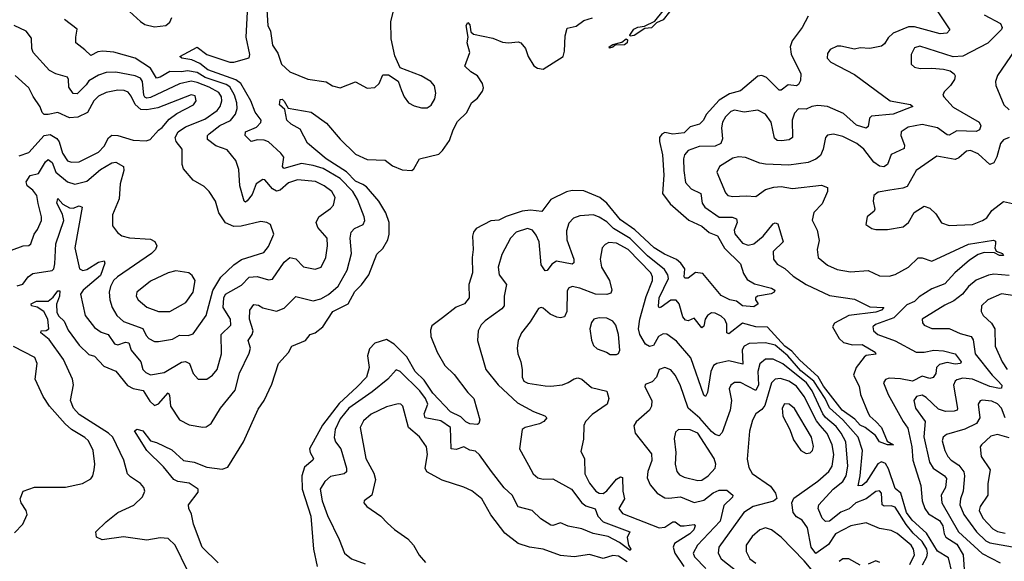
# Model space of a CAD drawing. Extents: x 1552033 to 1694788, y 811965 to 917215.
# Tile 604 of 632: x 1672088 to 1677180, y 901052 to 903855. Entities that reach past the tile are written whole.
import ezdxf

# ---------------------------------------------------------------- set-up
doc = ezdxf.new("R2010")
doc.units = 0

msp = doc.modelspace()

# ---------------------------------------------------------------- linework, layer by layer
at = {"layer": '0CON20XD'}
for points in [[(1675245, 903770), (1675242.5, 903775), (1675264.1, 903805.9), (1675283.8, 903816.2), (1675319.5, 903820.5), (1675372, 903848), (1675488.2, 903991.8), (1675514.6, 904035.4), (1675545, 904058.6), (1675558.1, 904058.1), (1675561.9, 904045), (1675553.1, 904025), (1675530, 904005), (1675489.1, 903950.9), (1675461.2, 903928.8), (1675448.1, 903895), (1675415.3, 903854.7), (1675381.5, 903838.5), (1675355, 903812.2), (1675320.8, 903809.2), (1675265, 903773.6), (1675245, 903770)], [(1672955.5, 901005), (1672891.9, 901135), (1672855, 901169.5), (1672815, 901173.4), (1672745, 901162.4), (1672625, 901178.7), (1672515, 901163.3), (1672485, 901177.5), (1672481.2, 901205), (1672535, 901255.7), (1672595, 901304.4), (1672677.6, 901342.4), (1672723.4, 901386.6), (1672734.3, 901415), (1672730, 901435), (1672712.5, 901455), (1672661.2, 901488.8), (1672644.6, 901505), (1672625.5, 901575.5), (1672569, 901695), (1672546.8, 901715), (1672395, 901812.4), (1672365.4, 901845), (1672350, 901885), (1672366.5, 901965), (1672360, 901995), (1672315, 902096.2), (1672239.7, 902199.7), (1672196.4, 902235), (1672198.8, 902245), (1672225, 902247.4), (1672238.7, 902255), (1672233.6, 902305), (1672211.8, 902345), (1672177.3, 902367.3), (1672148.8, 902375), (1672147.5, 902385), (1672175, 902398.1), (1672235, 902398.6), (1672261, 902419), (1672285, 902451.4), (1672295, 902452.5), (1672293.3, 902425), (1672277.9, 902382.1), (1672280.2, 902340.2), (1672290.8, 902320.8), (1672317.1, 902295), (1672337.6, 902247.6), (1672395, 902170.4), (1672445, 902122.1), (1672475, 902113.6), (1672522.6, 902062.6), (1672585, 902036.7), (1672645, 901961.2), (1672675, 901946.8), (1672726, 901936), (1672760.2, 901880.2), (1672785, 901857.8), (1672805, 901867.8), (1672855, 901924), (1672862.2, 901912.2), (1672867.3, 901855), (1672915, 901784.4), (1672965, 901758.1), (1673034.1, 901745.9), (1673051.7, 901748.3), (1673078.8, 901765), (1673126.4, 901845), (1673201.4, 901938.6), (1673224, 902025), (1673275, 902129.2), (1673282, 902155), (1673270, 902195), (1673290.6, 902225), (1673294.7, 902245), (1673276.5, 902305), (1673278.2, 902351.8), (1673299.4, 902380.6), (1673322, 902378), (1673345, 902364.6), (1673415, 902346.2), (1673455, 902361.9), (1673515, 902422.5), (1673605, 902400.3), (1673645, 902410), (1673685, 902433.1), (1673734.4, 902475.6), (1673781.2, 902558.8), (1673803.6, 902645), (1673797.2, 902725), (1673802.5, 902755), (1673820, 902775), (1673864.2, 902795), (1673872.5, 902815), (1673870, 902835), (1673835.2, 902925), (1673809.8, 902965), (1673745, 903032.6), (1673657.2, 903085), (1673605, 903100.7), (1673545, 903110.7), (1673454.4, 903084.4), (1673447.6, 903095), (1673453, 903143), (1673438.7, 903165), (1673375, 903222.8), (1673351.3, 903231.3), (1673317, 903233), (1673285, 903224.6), (1673253.3, 903255), (1673255.3, 903275), (1673311.8, 903298.2), (1673335, 903322), (1673336.7, 903335), (1673305, 903375.7), (1673283.5, 903435), (1673230.6, 903525), (1673205, 903543.2), (1673060.9, 903595), (1673018.8, 903628.8), (1672977.8, 903647.8), (1672926.2, 903655), (1672916.7, 903665), (1673005, 903712.9), (1673055.6, 903675), (1673175, 903635.7), (1673195, 903635.3), (1673275, 903657.5), (1673278.4, 903675), (1673259.8, 903765), (1673265.8, 903895)], [(1672637.5, 903915), (1672711.9, 903845), (1672735, 903830.4), (1672785, 903817.3), (1672843.3, 903825), (1672865, 903841.2), (1672874.4, 903865.6)], [(1673365.8, 903905), (1673371.8, 903825), (1673384.5, 903795), (1673395, 903723.2), (1673422.4, 903682.4), (1673442, 903625), (1673485, 903584.5), (1673577.2, 903547.2), (1673673.4, 903533.4), (1673705, 903512.9), (1673745, 903501.4), (1673825, 903533.8), (1673885, 903501.2), (1673925, 903503.8), (1673946.7, 903525), (1673965, 903570), (1673995, 903570), (1674045, 903536.7), (1674062, 903488), (1674075.8, 903455), (1674098.8, 903425), (1674128.3, 903408.3), (1674165, 903398.6), (1674195, 903399.4), (1674215, 903412.5), (1674234.4, 903445), (1674240.6, 903475), (1674233, 903513), (1674213.8, 903535), (1674163.3, 903565), (1674055.5, 903605.5), (1674027.6, 903667.6), (1674009.5, 903755), (1674007.9, 903845), (1674023.4, 903906.6)], [(1676815.9, 903925.9), (1676897.3, 903802.7), (1676882.5, 903785), (1676848.3, 903781.7), (1676715, 903817.1), (1676685, 903818.4), (1676605.5, 903785), (1676578.6, 903761.4), (1676560, 903730), (1676545, 903717.3), (1676485, 903705.3), (1676435, 903709.1), (1676405, 903702.5), (1676335, 903718.1), (1676315, 903717.1), (1676279.7, 903700.3), (1676265, 903680), (1676264.2, 903655), (1676282, 903635), (1676405, 903571.4), (1676590, 903435), (1676695, 903415.5), (1676706.7, 903405), (1676605, 903365.2), (1676493.7, 903356.4), (1676481.8, 903345), (1676475, 903302.5), (1676465, 903293.3), (1676415, 903308.2), (1676349, 903369), (1676265, 903404.8), (1676215, 903410.5), (1676185, 903405.3), (1676155, 903391.3), (1676115, 903392.7), (1676095, 903371.9), (1676082.5, 903335), (1676084.5, 903245), (1676067.5, 903232.5), (1676027.9, 903227.9), (1676005, 903229.6), (1675991.3, 903241.3), (1675973.3, 903325), (1675945, 903365.5), (1675905, 903387.5), (1675835, 903376.1), (1675785, 903386.5), (1675765, 903379.6), (1675738, 903352), (1675723.2, 903325), (1675717.2, 903295), (1675722.4, 903237.6), (1675713.8, 903215), (1675685, 903199.8), (1675602.1, 903197.9), (1675545, 903178.1), (1675525.6, 903155), (1675520, 903135), (1675522.9, 903075), (1675531.6, 903011.6), (1675559.7, 902979.7), (1675610, 902955), (1675617.7, 902905), (1675631.2, 902885), (1675705, 902833.2), (1675772.5, 902832.5), (1675794.3, 902824.3), (1675797.9, 902805), (1675783.5, 902765), (1675785.9, 902745.9), (1675825, 902698.5), (1675855, 902687.3), (1675885, 902695.3), (1675931.9, 902735), (1675985, 902798.9), (1675995, 902802.9), (1676008, 902798), (1676035.4, 902705), (1675984.7, 902655), (1675985.4, 902615.4), (1676005, 902590), (1676045, 902567.5), (1676088.3, 902528.3), (1676154.3, 902484.3), (1676275, 902428.1), (1676405, 902408.2), (1676485, 902369.1), (1676557.1, 902365), (1676545, 902350.9), (1676515, 902340.7), (1676376, 902324), (1676301.1, 902285), (1676291.5, 902265), (1676325, 902205.6), (1676348.1, 902185), (1676395, 902172.8), (1676445, 902174.1), (1676512.5, 902135), (1676515.7, 902124.3), (1676465, 902116.7), (1676455, 902108.6), (1676414, 902055), (1676400, 902015), (1676428.7, 901958.7), (1676435.4, 901915), (1676475, 901818.6), (1676485, 901802.5), (1676516.2, 901776.2)], [(1672075, 902478.5), (1672103.4, 902486.6), (1672132, 902525), (1672155, 902541.4), (1672255, 902556.5), (1672263.6, 902566.4), (1672269.1, 902590.9), (1672274.8, 902695), (1672316.4, 902815), (1672308.4, 902848.4), (1672280.6, 902905), (1672285, 902930), (1672310.9, 902900.9), (1672345, 902881.8), (1672365, 902879.7), (1672395, 902891.1), (1672411.1, 902885), (1672373.5, 902675), (1672397.8, 902565), (1672415, 902557.1), (1672435, 902561.9), (1672495, 902600.3), (1672525, 902606.4), (1672527.3, 902595), (1672505, 902530.7), (1672416.7, 902455), (1672401.8, 902435), (1672425.9, 902325), (1672475, 902262.1), (1672508.4, 902238.4), (1672545.9, 902225), (1672578, 902178), (1672595, 902173.1), (1672635, 902186.8), (1672652.1, 902182.1), (1672664.4, 902145), (1672713.9, 902085), (1672725.4, 902045), (1672739.7, 902029.7), (1672765, 902016.5), (1672835, 902029.5), (1672925, 902081.9), (1672945, 902086.7), (1672966.1, 902075), (1672985, 902024), (1673010, 901995), (1673055, 901994.5), (1673085.7, 902015), (1673108.2, 902045), (1673130.7, 902125), (1673130, 902225), (1673179.6, 902275), (1673178.6, 902305), (1673140.3, 902365), (1673143.1, 902415), (1673151.9, 902435), (1673235, 902480.6), (1673275, 902521.8), (1673315, 902525.8), (1673375, 902508.9), (1673395, 902512.5), (1673455, 902599.5), (1673485, 902623.8), (1673515, 902616.9), (1673555, 902575.5), (1673615, 902564.4), (1673646.9, 902575), (1673670.7, 902625), (1673680.4, 902685), (1673678.5, 902725), (1673630, 902780), (1673621.1, 902805), (1673634.6, 902835), (1673695, 902877.3), (1673710, 902895), (1673718.7, 902935), (1673702.1, 902965), (1673662.5, 902995), (1673617.8, 903017.8), (1673525, 903026.5), (1673478.6, 903011.4), (1673435, 902972.2), (1673415, 902966.9), (1673395, 902980), (1673355, 903025.6), (1673345, 903028.5), (1673311.3, 903005), (1673289.8, 902949.8), (1673265, 902917.8), (1673255, 902910.6), (1673248, 902915), (1673225.9, 902995), (1673220.2, 903080.2), (1673205, 903125.6), (1673161.1, 903181.1), (1673102.3, 903202.3), (1673059.1, 903235), (1673059.6, 903255), (1673067.1, 903265), (1673122.6, 903307.4), (1673177.4, 903332.6), (1673204.5, 903365.5), (1673211.6, 903395), (1673210.4, 903425), (1673199, 903465), (1673175, 903506.6), (1673155, 903519.1), (1673046.1, 903556.1), (1673005, 903581.4), (1672955, 903590.6), (1672925, 903585.1), (1672863.6, 903586.4), (1672815, 903556.8), (1672795, 903552.7), (1672764.3, 903604.3), (1672685, 903656.2), (1672575, 903687.3), (1672518.4, 903691.6), (1672492.1, 903687.9), (1672455, 903669.4), (1672425, 903699.4), (1672378.6, 903735), (1672377.5, 903765), (1672385.6, 903805), (1672319.2, 903855)], [(1673114.2, 901045), (1673030.9, 901125), (1672986.8, 901245), (1672976.6, 901296.6), (1672962.5, 901325), (1672960, 901345), (1673010.7, 901409.3), (1673011.4, 901425), (1672965, 901455.8), (1672905, 901464.4), (1672884.7, 901475), (1672831.1, 901541.1), (1672744.6, 901625), (1672682.3, 901727.7), (1672695, 901736), (1672725, 901728), (1672763.8, 901675), (1672795, 901667.5), (1672875, 901628.5), (1672935, 901574.5), (1672990, 901565), (1673055, 901539.2), (1673135, 901529.5), (1673165, 901539.2), (1673245, 901670), (1673320.7, 901839.3), (1673351.9, 901885), (1673391.7, 901968.3), (1673425.8, 902075), (1673477.4, 902132.6), (1673495, 902166), (1673565.3, 902194.7), (1673590.8, 902225), (1673615, 902234.6), (1673655.3, 902265), (1673707.6, 902345), (1673785.7, 902384.3), (1673821.3, 902448.7), (1673855, 902482.4), (1673892.9, 902535), (1673935, 902640.8), (1673965, 902670.6), (1673992.2, 902715), (1673999.3, 902745), (1673998.2, 902805), (1673981.5, 902855), (1673945.5, 902915.5), (1673880.7, 902990.7), (1673862.5, 903002.5), (1673825, 903019), (1673777, 903067), (1673672.8, 903135), (1673575.6, 903215.6), (1673538.8, 903288.8), (1673491.2, 903315), (1673469.6, 903335), (1673459.5, 903389.5), (1673432.2, 903415), (1673435, 903442.5), (1673445, 903443.3), (1673455, 903433.3), (1673476.7, 903396.7), (1673595, 903375.6), (1673675, 903318.9), (1673745.8, 903235.8), (1673825, 903159.6), (1673885, 903130.7), (1673977.8, 903127.8), (1674015, 903097.8), (1674065, 903077.1), (1674115, 903074.2), (1674126.3, 903083.7), (1674155, 903135.6), (1674255, 903158.8), (1674275, 903177.8), (1674310.2, 903229.8), (1674329.4, 903285), (1674352.2, 903327.8), (1674400.4, 903375), (1674425, 903424.4), (1674455, 903448.6), (1674481.1, 903485), (1674487, 903503), (1674481.8, 903525), (1674455.7, 903565), (1674420, 903585), (1674389.2, 903615), (1674415.7, 903685), (1674401.2, 903735), (1674407.5, 903765), (1674396.2, 903825), (1674405, 903840), (1674415, 903827.5), (1674421.4, 903791.4), (1674435, 903779.2), (1674535, 903758.6), (1674585, 903739.2), (1674615, 903734.4), (1674665, 903740), (1674680, 903735), (1674703.3, 903705), (1674718.1, 903665), (1674746.1, 903616.1), (1674765, 903603.5), (1674795, 903599.1), (1674897.6, 903665), (1674905, 903691.2), (1674908.8, 903771.2), (1674919.2, 903810.8), (1674965, 903821.5), (1675005, 903850.6), (1675050, 903865)], [(1676165, 903872.2), (1676134.2, 903815), (1676083.3, 903745), (1676073.1, 903715), (1676077.1, 903677.1), (1676127.9, 903575), (1676125, 903540), (1676115, 903519.2), (1676105, 903513.1), (1676062.2, 903517.8), (1676025, 903490), (1676015, 903490), (1675949.2, 903555), (1675925, 903566.2), (1675905, 903563.1), (1675815, 903486.7), (1675759.2, 903470.8), (1675705, 903438.2), (1675638.7, 903365), (1675623.8, 903335), (1675604.3, 903315), (1675555, 903301.1), (1675525, 903268.6), (1675465, 903262.7), (1675425, 903271.9), (1675407.8, 903262.2), (1675397.2, 903245), (1675395.8, 903225), (1675411.4, 903155), (1675419.6, 903050.4), (1675412.2, 902955), (1675451.4, 902901.4), (1675548, 902818), (1675615, 902785.8), (1675654, 902754), (1675696.3, 902736.3), (1675733.2, 902673.2), (1675815, 902592), (1675831.2, 902541.2), (1675850.5, 902510.5), (1675887.9, 902487.9), (1675976.4, 902466.4), (1675993.3, 902455), (1675990, 902445), (1675974.4, 902435.6), (1675903.3, 902425), (1675893.3, 902415), (1675892.5, 902405), (1675907.5, 902385), (1675885, 902369.2), (1675825.7, 902375), (1675795, 902398.1), (1675760.8, 902405), (1675715, 902426.9), (1675621.1, 902541.1), (1675583.2, 902546.8), (1675545, 902518.2), (1675527.6, 902517.6), (1675523.3, 902525), (1675526.8, 902565), (1675507.6, 902595), (1675485, 902613.6), (1675422.3, 902642.3), (1675368.4, 902675), (1675268.3, 902768.3), (1675195, 902820), (1675125, 902904.7), (1675088.8, 902935), (1675005, 902970), (1674945, 902970.7), (1674915.2, 902964.8), (1674835, 902924.6), (1674787.3, 902862.7), (1674728.6, 902868.6), (1674685.7, 902864.3), (1674603, 902837), (1674565, 902817.2), (1674525, 902814), (1674448.9, 902775), (1674434, 902756), (1674429.2, 902735), (1674433.3, 902665), (1674427, 902625), (1674429, 902545), (1674409.7, 902485), (1674411.9, 902415), (1674387.5, 902385), (1674345, 902367.7), (1674275, 902311.6), (1674219.8, 902270.2), (1674211.5, 902248.5), (1674214.7, 902215), (1674246.1, 902135), (1674286.7, 902065), (1674335, 902019.5), (1674405.3, 901925.3), (1674436.2, 901895), (1674467.5, 901785), (1674462.5, 901765), (1674455, 901760), (1674415, 901764.2), (1674395, 901774.5), (1674369.5, 901799.5), (1674315.5, 901825), (1674225, 901921.9), (1674179.5, 901989.5), (1674133.7, 902035), (1674089.5, 902109.5), (1674025, 902176.6), (1673985, 902199.5), (1673925, 902180.4), (1673897.6, 902152.4), (1673886.8, 902115), (1673895.3, 902055), (1673881.9, 902005), (1673832.5, 901955), (1673740.6, 901869.4), (1673654.1, 901755.9), (1673585.9, 901635), (1673589.2, 901615), (1673607.5, 901585), (1673604.4, 901575), (1673560.3, 901539.7), (1673546.4, 901495), (1673548.7, 901425), (1673593.4, 901285), (1673608, 901115), (1673625.9, 901025)], [(1677075, 903879.6), (1677160.6, 903835), (1677169.5, 903815), (1677165, 903804.4), (1677095, 903733.1), (1676965, 903666.9), (1676915, 903662.7), (1676743, 903717), (1676715, 903709.4), (1676698.9, 903675), (1676698.8, 903625), (1676715, 903610), (1676745, 903601.5), (1676805, 903604.5), (1676865, 903598.5), (1676899.4, 903589.4), (1676920.8, 903575), (1676925.8, 903565), (1676921.4, 903545), (1676902.2, 903515), (1676868.3, 903481.7), (1676862.5, 903465), (1676866.5, 903455), (1676915, 903402), (1677050, 903325), (1677059.1, 903305), (1677051.9, 903285), (1677035, 903276.8), (1676935, 903280.5), (1676895, 903258), (1676885, 903259.3), (1676835, 903295.2), (1676755, 903313.2), (1676682.1, 903297.9), (1676645.6, 903275)], [(1672045, 902662.2), (1672105, 902684.5), (1672135, 902687.1), (1672145.8, 902695), (1672162.5, 902745), (1672180.6, 902769.4), (1672200, 902815), (1672200.4, 902835), (1672183, 902903), (1672175.8, 902945), (1672155, 902972.7), (1672126.8, 902995), (1672121.1, 903015), (1672141.7, 903048.3), (1672185, 903058.9), (1672221, 903119), (1672235, 903131.2), (1672255.8, 903115.8), (1672275.1, 903065.1), (1672335, 903016.5), (1672373.7, 903003.6), (1672435, 903018.6), (1672505, 903079.7), (1672565, 903114.6), (1672585, 903118.2), (1672624.4, 903094.4), (1672627.1, 903075), (1672607.1, 903005), (1672602.3, 902927.7), (1672567.1, 902845), (1672568.3, 902788.3), (1672593, 902753), (1672616.4, 902736.4), (1672656.4, 902726.4), (1672765, 902719.6), (1672787.1, 902707.1), (1672796.7, 902685), (1672790, 902665), (1672769.1, 902645), (1672593.1, 902525), (1672572.7, 902505), (1672556.5, 902475), (1672550.9, 902445), (1672554.7, 902405), (1672566.4, 902366.4), (1672590.9, 902325), (1672625, 902293.2), (1672725, 902256.7), (1672741.2, 902221.2), (1672755.9, 902205.9), (1672785, 902190.4), (1672805, 902189.3), (1672878.5, 902201.5), (1672915, 902222.9), (1672959.3, 902220.7), (1672985, 902230), (1673052.7, 902325), (1673086.5, 902453.5), (1673127.2, 902522.8), (1673195, 902586.2), (1673235, 902614.6), (1673350.4, 902649.6), (1673375, 902681.4), (1673402.5, 902745), (1673384.2, 902794.2), (1673365.5, 902805.5), (1673335, 902810.6), (1673232.8, 902787.2), (1673195, 902785.3), (1673152.8, 902802.8), (1673117.9, 902855), (1673100.5, 902915), (1673067.1, 902965), (1673041.7, 902991.7), (1672985, 903024.2), (1672935, 903083.1), (1672927.5, 903105), (1672928.5, 903185), (1672897.3, 903225), (1672891.2, 903245), (1672907.8, 903275), (1672945, 903300.9), (1673045, 903340.6), (1673109.7, 903385), (1673124.8, 903405.2), (1673133.5, 903435), (1673131.6, 903455), (1673117.4, 903477.4), (1673067.8, 903505), (1673005, 903530.2), (1672973.9, 903536.1), (1672915, 903523.1), (1672765, 903452.8), (1672745, 903449.6), (1672735, 903453.5), (1672730, 903465), (1672722.9, 903535), (1672712.5, 903552.5), (1672685, 903564.8), (1672585, 903583.1), (1672535, 903580.9), (1672495, 903568), (1672445, 903539.1), (1672432.2, 903517.8), (1672385, 903471.5), (1672365, 903473.5), (1672341.2, 903505), (1672340.7, 903545), (1672335, 903557.3), (1672274.1, 903574.1), (1672241.1, 903591.1), (1672157.5, 903685), (1672150, 903705), (1672148.4, 903758.4), (1672120.9, 903795), (1672058.5, 903825)], [(1675138.3, 903708.3), (1675136.2, 903715), (1675155, 903726.9), (1675201.1, 903738.9), (1675225, 903755.8), (1675230.7, 903750.7), (1675228.5, 903735), (1675216, 903725), (1675167.6, 903722.4), (1675155, 903713.5), (1675138.3, 903708.3)], [(1677235, 903697.8), (1677144.6, 903565.4), (1677134.4, 903535), (1677135.7, 903515), (1677176.9, 903415), (1677205, 903387.9)], [(1672085, 903149.7), (1672135, 903167.1), (1672215, 903255.9), (1672245, 903261.6), (1672280.3, 903240.3), (1672292, 903222), (1672308.9, 903165), (1672335, 903123.8), (1672355, 903116.9), (1672395, 903119.4), (1672495, 903168.9), (1672525, 903201.2), (1672546.2, 903243.8), (1672565, 903257.3), (1672595, 903256.4), (1672675, 903231.1), (1672742, 903228), (1672762.5, 903235), (1672805, 903283.1), (1672825, 903296.2), (1672860.1, 903339.9), (1672900.4, 903369.6), (1672986.9, 903415), (1673001.1, 903435), (1672995, 903460), (1672975, 903466.7), (1672801.3, 903398.7), (1672745, 903388.7), (1672715, 903390.6), (1672685.3, 903415.3), (1672665, 903459.6), (1672649.1, 903479.1), (1672628.5, 903488.5), (1672595, 903490), (1672535, 903477.5), (1672495, 903459.2), (1672471.9, 903435), (1672438.4, 903375), (1672388.8, 903351.2), (1672345, 903346.2), (1672285, 903375.4), (1672235, 903363.9), (1672214.3, 903365), (1672203.5, 903375), (1672193.4, 903403.4), (1672156.8, 903456.8), (1672135, 903502), (1672065, 903565.5)], [(1676645.6, 903275), (1676645.5, 903255), (1676663.1, 903205), (1676661.5, 903188.5), (1676595, 903157.5), (1676575.3, 903104.7), (1676557, 903093), (1676535, 903096.8), (1676505, 903118.1), (1676453.1, 903185), (1676417.9, 903215), (1676345, 903251.1), (1676296.8, 903263.2), (1676265, 903258), (1676254.5, 903245.5), (1676243.8, 903185), (1676228.6, 903151.4), (1676205, 903132.9), (1676165, 903116.1), (1676065, 903102.1), (1675945, 903106.9), (1675915, 903111.8), (1675841.2, 903141.2), (1675805, 903144.7), (1675775, 903138.1), (1675707.3, 903095), (1675692.3, 903065), (1675738.6, 902958.6), (1675750, 902945), (1675775, 902939.6), (1675845, 902944), (1675895, 902939.5), (1675944.7, 902975.3), (1675988.3, 902988.3), (1676025, 902991.1), (1676085, 902981.8), (1676235, 902999.2), (1676265, 902987.1), (1676266, 902965), (1676238.5, 902901.5), (1676195, 902857.5), (1676186.9, 902816.9), (1676211.4, 902765), (1676222.1, 902712.1), (1676212.7, 902665), (1676217.8, 902625), (1676265.8, 902585), (1676315, 902562.7), (1676385, 902550.7), (1676475, 902556.9), (1676535, 902529.4), (1676585, 902527.5), (1676615, 902536.5), (1676685, 902574.6), (1676735, 902622.9), (1676755, 902621.9), (1676805, 902604.6), (1676995, 902693.9), (1677124.5, 902714.5), (1677135, 902708.8), (1677133.8, 902695), (1677130.4, 902675), (1677137, 902657), (1677170, 902645), (1677176.2, 902635), (1677155, 902634.1), (1677129.1, 902649.1), (1677075, 902650), (1677045, 902640.4), (1677000, 902610), (1676924.2, 902545), (1676872, 902488), (1676805, 902461.8), (1676739.9, 902420.1), (1676715, 902396.9), (1676675, 902378.6), (1676608.3, 902311.7), (1676512.8, 902277.2), (1676500, 902265), (1676503.1, 902245), (1676525.7, 902225), (1676615, 902192.8), (1676724.8, 902134.8), (1676765, 902133.7), (1676815, 902144.7), (1676865, 902140.7), (1676925.9, 902125), (1676956.7, 902085), (1676953.7, 902076.3), (1676925, 902072.9), (1676885, 902080.6), (1676845, 902069.8), (1676829.3, 902055), (1676826, 902024), (1676812.5, 902002.5), (1676795, 901997.4), (1676755, 902009.6), (1676705, 901984.1), (1676643.7, 901996.3), (1676585, 901999.2), (1676565, 901992.5), (1676554.7, 901975), (1676578.6, 901915), (1676656.3, 901776.3), (1676681.7, 901741.7), (1676701, 901645), (1676706.7, 901575), (1676748.4, 901445), (1676755.2, 901365.2), (1676768.1, 901325), (1676787.9, 901297.9), (1676845, 901263.1), (1676862.1, 901235), (1676868.2, 901195), (1676877.6, 901177.6), (1676935, 901140.8), (1676967.1, 901085), (1676973.3, 900985)], [(1677205, 903245.9), (1677175, 903232.9), (1677160.9, 903215), (1677140.8, 903145), (1677125, 903114.6), (1677105, 903106.1), (1677045, 903160.6), (1677005, 903177.3), (1676985, 903173.8), (1676945, 903140), (1676925, 903131.9), (1676831.3, 903148.7), (1676724.4, 903075), (1676677.7, 902992.3), (1676655, 902982.7), (1676587, 902973), (1676526.8, 902963.2), (1676504.2, 902945), (1676501.4, 902915), (1676510.6, 902875), (1676506, 902864), (1676471.2, 902835), (1676463.8, 902795), (1676494.3, 902774.3), (1676515, 902769.2), (1676575, 902768.5), (1676657.3, 902782.7), (1676684.2, 902805), (1676713.4, 902856.6), (1676765, 902890), (1676795, 902880), (1676825, 902850), (1676855, 902804.4), (1676895, 902790.5), (1677014.7, 902795.3), (1677067.5, 902815), (1677090.1, 902829.9), (1677115, 902866.7), (1677175, 902913.2), (1677315, 902883.6)], [(1676516.2, 901776.2), (1676544, 901745), (1676573.9, 901673.9), (1676606, 901655), (1676575, 901654.3), (1676535, 901671.1), (1676513, 901703), (1676460.3, 901745), (1676435, 901757), (1676407.5, 901787.5), (1676342.1, 901835), (1676245, 901957.7), (1676216.4, 902006.4), (1676120.3, 902095), (1676080.3, 902140.3), (1676045, 902165.5), (1675955, 902264.2), (1675895, 902265.8), (1675825, 902284), (1675755, 902229.6), (1675744.3, 902234.3), (1675745, 902280), (1675735, 902303.3), (1675715, 902321.5), (1675685, 902335.5), (1675665, 902337.8), (1675645, 902324.4), (1675632.3, 902305), (1675625, 902268.8), (1675615, 902260.8), (1675575, 902311.2), (1675545, 902296.2), (1675530.5, 902300.5), (1675516.9, 902316.9), (1675498.7, 902385), (1675483.6, 902403.6), (1675455, 902403.9), (1675405, 902367.9), (1675395, 902364.5), (1675391.6, 902371.6), (1675394.8, 902415), (1675442.8, 902515), (1675439.4, 902535), (1675422.2, 902562.2), (1675335, 902633.3), (1675245, 902723), (1675158.6, 902775), (1675125, 902808.3), (1675085, 902833.2), (1675055, 902844.7), (1674985, 902840), (1674952, 902828), (1674927.7, 902802.3), (1674915, 902762.5), (1674916.6, 902715), (1674954.4, 902615.6), (1674953.2, 902596.8), (1674945, 902590.6), (1674864.7, 902605.3), (1674840.6, 902589.4), (1674815, 902557.1), (1674805, 902555.6), (1674785, 902586.7), (1674774.8, 902705), (1674759, 902739), (1674740.5, 902765), (1674714.6, 902774.6), (1674654.5, 902755.5), (1674625.4, 902725), (1674580.8, 902639.2), (1674562.7, 902575), (1674567.5, 902535), (1674605.4, 902485), (1674593.1, 902425), (1674593.2, 902375), (1674582, 902358), (1674495, 902296.4), (1674474.7, 902275.3), (1674458.2, 902245), (1674455.6, 902195.6), (1674499.1, 902045), (1674562.3, 901965), (1674662.1, 901872.1), (1674745, 901826.9), (1674803.3, 901805), (1674813.8, 901795), (1674798, 901775), (1674775.8, 901764.2), (1674701.2, 901745), (1674686.2, 901735), (1674672.7, 901635), (1674719.2, 901549.2), (1674742.8, 901505), (1674767.8, 901485), (1674795, 901477.2), (1674845, 901479.2), (1674942.3, 901425), (1674994.1, 901354.1), (1675015, 901339.6), (1675063.2, 901323.2), (1675077.2, 901285), (1675105, 901257), (1675244, 901205), (1675229.6, 901175), (1675236.4, 901136.4), (1675248, 901115), (1675245, 901107.5), (1675189.4, 901149.4), (1675130.6, 901180.6), (1675054.2, 901195.8), (1674995, 901219.8), (1674923.7, 901233.7), (1674885, 901251.8), (1674845, 901237.1), (1674835, 901240), (1674782.2, 901272.2), (1674738.1, 901315), (1674665, 901334.2), (1674635, 901394.5), (1674592.4, 901432.4), (1674527.3, 901517.3), (1674465, 901603.8), (1674445, 901622.5), (1674415, 901626.9), (1674385, 901644.5), (1674345, 901630.8), (1674318.9, 901635), (1674315.4, 901745), (1674265, 901778.6), (1674185.3, 901795.3), (1674179.2, 901815), (1674198.5, 901865), (1674186.8, 901895), (1674156.6, 901935), (1674055, 902034.5), (1674035, 902042.5), (1673991.5, 901995), (1673911.2, 901928.8), (1673789.7, 901845), (1673745, 901789.6), (1673720, 901735), (1673713.5, 901693.5), (1673720.7, 901670.7), (1673748.2, 901635), (1673777.3, 901535), (1673777.5, 901515), (1673765.3, 901504.7), (1673695, 901491.9), (1673666, 901466), (1673642.1, 901425), (1673652.8, 901365), (1673679.5, 901289.5), (1673740.5, 901165), (1673767.5, 901095), (1673803.8, 901065), (1673875, 901039.2)], [(1676910.1, 900990.1), (1676890.6, 901070.6), (1676835, 901104.6), (1676777, 901197), (1676703.8, 901265), (1676673.9, 901305), (1676645, 901404.6), (1676615, 901429.1), (1676580.4, 901530.4), (1676565, 901559.1), (1676545, 901566.5), (1676525, 901556.5), (1676465, 901462.5), (1676444.2, 901445), (1676423.2, 901443.2), (1676435.2, 901494.8), (1676447, 901625), (1676424.1, 901695), (1676345.2, 901785), (1676276.2, 901846.2), (1676252.7, 901895), (1676195, 901984.9), (1676128.2, 902038.2), (1676061.1, 902115), (1675995, 902170.9), (1675945, 902182.7), (1675860, 902180), (1675834.8, 902165.2), (1675823.3, 902146.7), (1675827, 902073), (1675755, 902089.5), (1675693.8, 902076.2), (1675675, 902065.7), (1675661.4, 902035), (1675644.1, 901925.9), (1675635, 901905.8), (1675625, 901911.9), (1675559.3, 902105), (1675485, 902191.5), (1675435, 902228.1), (1675415, 902228.9), (1675391.1, 902215), (1675365, 902168.9), (1675345, 902163.6), (1675325, 902176.2), (1675295, 902225.5), (1675287.6, 902255), (1675294.7, 902305), (1675328.1, 902421.9), (1675359.6, 902505), (1675360.6, 902525), (1675352.4, 902545), (1675234.7, 902665), (1675175, 902697.8), (1675135, 902701.1), (1675115, 902692.2), (1675100.5, 902675), (1675090, 902615), (1675096.2, 902575), (1675137.6, 902505), (1675150.9, 902455), (1675145, 902440), (1675125, 902432.8), (1675065, 902433.8), (1674985, 902466), (1674945, 902474.4), (1674926, 902465), (1674919.3, 902450.7), (1674917.6, 902345), (1674905, 902317.3), (1674885, 902311.8), (1674865.9, 902315.9), (1674831.7, 902331.7), (1674795, 902361.9), (1674784.2, 902365.8), (1674770.3, 902359.7), (1674728.2, 902291.8), (1674682.7, 902235), (1674665.6, 902195), (1674660, 902155), (1674664.4, 902125), (1674680, 902085), (1674687.1, 902045), (1674685.6, 902005), (1674694.4, 901985), (1674715, 901973.5), (1674805, 901960.9), (1674835, 901958.5), (1674895, 901966.2), (1674925, 901977.1), (1674955, 901997.3), (1674975, 902001.5), (1674995, 901994.6), (1675045, 901950.9), (1675125, 901932.9), (1675133.9, 901895), (1675126.4, 901865), (1675047.6, 901812.4), (1675014.6, 901775.4), (1675004.5, 901755), (1675003.3, 901685), (1674990.5, 901620.5), (1675008.5, 901585), (1675011.1, 901505), (1675035, 901456.9), (1675067.8, 901415), (1675085, 901404.7), (1675105, 901403.2), (1675125, 901416.6), (1675175, 901477.2), (1675195, 901488.7), (1675205, 901486.7), (1675206.1, 901415), (1675215.9, 901375), (1675186.5, 901325), (1675205, 901300), (1675395, 901226), (1675425, 901228.8), (1675465, 901257.3), (1675476.8, 901256.8), (1675505, 901236.5), (1675525, 901236.6), (1675575, 901242.2), (1675581.5, 901235), (1675573.6, 901215), (1675552.8, 901195), (1675474.8, 901145), (1675466.9, 901125), (1675475.8, 901095), (1675523.1, 901025)], [(1672805.5, 902344.5), (1672865, 902344.6), (1672947.8, 902392.2), (1672984.6, 902445), (1672995.6, 902505), (1672980.3, 902530.3), (1672962.5, 902545), (1672895, 902555.6), (1672855, 902545.4), (1672765, 902501.5), (1672693.5, 902445), (1672690, 902425), (1672700.8, 902405), (1672745, 902366.8), (1672805.5, 902344.5)], [(1677205, 902531.9), (1677125, 902537.2), (1677097.7, 902532.3), (1677033.8, 902506.2), (1676995.2, 902474.8), (1676963.8, 902435), (1676919.3, 902400.7), (1676872, 902378), (1676755.8, 902305), (1676756.8, 902286.8), (1676766, 902275), (1676805, 902256.5), (1676895, 902256.9), (1676951, 902231), (1677008.6, 902215), (1677018.1, 902198.1), (1677029.7, 902125), (1677116.2, 902015), (1677146.1, 901986.1), (1677166.5, 901963.5), (1677165, 901948.6), (1677155, 901946), (1677105, 901957.2), (1677014.8, 901995.2), (1676965, 901999.5), (1676935, 901992.1), (1676925, 901984.4), (1676916.7, 901963.3), (1676936.9, 901843.1), (1676935.4, 901834.6), (1676920.8, 901829.2), (1676875, 901826.8), (1676840.3, 901840.3), (1676775, 901900.4), (1676755, 901911.2), (1676726, 901905), (1676711.8, 901885), (1676720.4, 901845), (1676771.2, 901775), (1676763, 901697), (1676792.6, 901565), (1676811.6, 901535), (1676870.3, 901495), (1676880.3, 901480.3), (1676875.2, 901435), (1676853.7, 901395), (1676856.2, 901355), (1676942.5, 901205), (1677065, 901092.9), (1677159.2, 901045)], [(1677235, 902425.2), (1677165, 902435.7), (1677094.4, 902405), (1677062.1, 902375), (1677059.6, 902345), (1677070.5, 902325), (1677113.8, 902283.8), (1677130, 902255), (1677133.3, 902165), (1677168.2, 902085), (1677194.7, 902045)], [(1675141.9, 902121.9), (1675175, 902122), (1675185, 902126.7), (1675191.1, 902145), (1675183.8, 902225), (1675171.5, 902275), (1675154.4, 902295), (1675125, 902311.1), (1675085, 902312.7), (1675057.5, 902305), (1675045, 902288), (1675036.5, 902255), (1675044.1, 902195.9), (1675055, 902168.8), (1675075, 902152), (1675122.5, 902135), (1675141.9, 902121.9)], [(1672061.2, 901198.8), (1672103.8, 901245), (1672126, 901295), (1672122, 901315), (1672096, 901355), (1672090, 901375), (1672106.2, 901415), (1672165, 901435.5), (1672325, 901436.7), (1672412.5, 901455), (1672455, 901478.8), (1672465.7, 901495), (1672472.9, 901525), (1672475.6, 901555), (1672467.3, 901625), (1672443.3, 901675), (1672425, 901692.7), (1672355, 901734.6), (1672323.6, 901763.6), (1672241.8, 901855), (1672208.8, 901905), (1672166.9, 901995), (1672177.8, 902075), (1672166.7, 902106.7), (1672055, 902163.9)], [(1676756.5, 901033.5), (1676779.2, 901075), (1676783, 901095), (1676778.5, 901115), (1676755, 901154.5), (1676707.9, 901197.9), (1676672.3, 901242.3), (1676615, 901331.9), (1676595, 901339.5), (1676558.1, 901338.1), (1676548.7, 901345), (1676545.3, 901405), (1676535, 901416.2), (1676515, 901413.4), (1676464.9, 901375.1), (1676412.3, 901355), (1676376.9, 901323.1), (1676333.9, 901306.1), (1676275, 901260.4), (1676255, 901258.2), (1676237.3, 901275), (1676217.3, 901325), (1676220, 901345), (1676294.8, 901425.2), (1676345, 901465.3), (1676361.9, 901495), (1676370.4, 901545), (1676359.6, 901669.6), (1676336.7, 901715), (1676309.5, 901749.5), (1676255, 901795.6), (1676240.6, 901815), (1676186.2, 901935), (1676156.2, 901975), (1676035, 902074.4), (1675985, 902097.5), (1675945, 902097.8), (1675916, 902074), (1675905.6, 902035), (1675909, 901965), (1675895, 901936.5), (1675815, 901978.2), (1675785, 901976.9), (1675765.9, 901964.1), (1675757.7, 901945), (1675768.9, 901885), (1675762.3, 901835), (1675721.3, 901718.7), (1675705, 901702.3), (1675685, 901707.8), (1675665, 901723.2), (1675605, 901792.2), (1675545.2, 901845.2), (1675503.9, 901965), (1675478.2, 902015), (1675455, 902042.5), (1675425, 902055.3), (1675395, 902045.4), (1675381.8, 902005), (1675359.4, 901980.6), (1675323.1, 901966.9), (1675320, 901955), (1675356.9, 901885), (1675354.4, 901855), (1675344.3, 901835), (1675275.8, 901774.2), (1675263.9, 901753.9), (1675271.2, 901715), (1675355, 901608.8), (1675356.3, 901573.7), (1675336.4, 901516.4), (1675333.3, 901485), (1675348.3, 901448.3), (1675385, 901404.5), (1675425, 901381.2), (1675445, 901378.2), (1675505, 901386.5), (1675575, 901356.2), (1675625, 901368.8), (1675673.9, 901406.1), (1675705, 901420.8), (1675745, 901420), (1675775.6, 901395), (1675774.4, 901385), (1675728.6, 901341.4), (1675709.9, 901260.1), (1675593.4, 901135), (1675570.3, 901095), (1675577.2, 901075), (1675635.4, 901015.4)], [(1676690.4, 901035), (1676715.6, 901085), (1676711, 901115), (1676698, 901135), (1676625, 901195.9), (1676595, 901210.8), (1676535, 901221.8), (1676465, 901250.8), (1676385.3, 901235.3), (1676306.5, 901195), (1676271.4, 901138.6), (1676205, 901093.4), (1676180.5, 901125), (1676162.4, 901225), (1676135.2, 901265.2), (1676105, 901282.1), (1676087.5, 901305), (1676080.4, 901355), (1676091.4, 901378.6), (1676215, 901466.6), (1676272.9, 901517.1), (1676288.8, 901545), (1676297.4, 901605), (1676289.7, 901655), (1676263.7, 901713.7), (1676228.3, 901755), (1676208.6, 901778.6), (1676145.2, 901905), (1676105, 901958), (1676065, 901984.8), (1676022.4, 901997.6), (1675995, 901995.4), (1675976.3, 901975), (1675942.1, 901857.9), (1675925, 901837.5), (1675894.1, 901815.9), (1675877.6, 901782.4), (1675862.3, 901725), (1675850.2, 901580.2), (1675857.8, 901537.8), (1675875, 901505.8), (1675970.8, 901440.9), (1675996.5, 901405), (1676003.2, 901376.8), (1675986, 901364), (1675881.1, 901335), (1675833.1, 901305), (1675703.4, 901125), (1675699.3, 901095), (1675715.6, 901065.6), (1675805.4, 900995)], [(1675229.1, 901049.1), (1675185, 901078), (1675155, 901082.9), (1675105, 901066.5), (1675035, 901086.9), (1674954.6, 901075.4), (1674885, 901082.2), (1674795, 901114.4), (1674724.5, 901125.5), (1674665, 901143.8), (1674597.5, 901197.5), (1674523.5, 901293.5), (1674476.9, 901375), (1674426.5, 901416.5), (1674385, 901436.4), (1674272.9, 901472.9), (1674192.9, 901515), (1674184.6, 901535), (1674196.8, 901605), (1674192.1, 901645), (1674155, 901696.4), (1674098.4, 901745), (1674069.4, 901855), (1674058.8, 901865), (1674045, 901867.3), (1673985, 901851.8), (1673906.1, 901813.9), (1673865, 901779.5), (1673847.9, 901745), (1673877.8, 901585), (1673919, 901509), (1673927.5, 901475), (1673908.5, 901395), (1673870, 901365), (1673866.7, 901355), (1673883.3, 901335), (1673955, 901285.6), (1673989.6, 901249.6), (1674026.2, 901216.2), (1674095, 901169.2), (1674124.3, 901135), (1674153.4, 901083.4), (1674186.6, 901046.6)], [(1676155, 901610), (1676175, 901614.2), (1676187.1, 901625), (1676193.1, 901646.9), (1676183.5, 901695), (1676095, 901843.3), (1676068, 901865), (1676042.7, 901867.3), (1676031.8, 901845), (1676035, 901803.3), (1676070.6, 901735), (1676090.3, 901680.3), (1676127.5, 901625), (1676155, 901610)], [(1677185, 901794.7), (1677165, 901844.6), (1677145, 901867.6), (1677115, 901880.5), (1677066.1, 901886.1), (1677055, 901882.9), (1677044.6, 901865.4), (1677052.6, 901795), (1677036.7, 901765), (1676975, 901735.3), (1676881.2, 901708.8), (1676863.8, 901695), (1676859.1, 901675), (1676871.4, 901625), (1676887.8, 901595), (1676905.2, 901575.2), (1676945, 901550), (1676970.9, 901515), (1676974.2, 901495), (1676967, 901415), (1676953.2, 901375), (1676950.5, 901345), (1676970, 901295), (1677035.7, 901205), (1677085, 901158.5), (1677105, 901147.3), (1677251.3, 901121.3)], [(1675595, 901470.7), (1675615, 901472.1), (1675647.7, 901495), (1675684.5, 901535), (1675688.2, 901555), (1675679.3, 901585), (1675595, 901715.6), (1675555, 901732.9), (1675495, 901734.5), (1675479.6, 901720.4), (1675471.9, 901688.1), (1675480.3, 901615), (1675476.8, 901555), (1675486.7, 901516.7), (1675500, 901500), (1675525, 901487.8), (1675595, 901470.7)], [(1677205, 901691.4), (1677145, 901708.2), (1677110.4, 901699.6), (1677061.4, 901655), (1677055.7, 901645), (1677060, 901595), (1677106.9, 901525), (1677094.5, 901454.5), (1677093.8, 901395), (1677055.4, 901335), (1677049.1, 901315), (1677069, 901275), (1677119.6, 901219.6), (1677145, 901206), (1677185, 901197.3)], [(1676215, 900969.4), (1676145, 901055.3), (1676025, 901176.9), (1675975, 901215.5), (1675945, 901225.6), (1675915, 901215.5), (1675875, 901181.1), (1675844.6, 901135), (1675845, 901103.3), (1675863.1, 901065), (1675895, 901043.4)], [(1676435, 901032.2), (1676375, 901064.4), (1676345, 901065.5), (1676325, 901051.9)], [(1676536.9, 901046.9), (1676514.7, 901055.3), (1676475, 901038.1)]]:
    msp.add_lwpolyline(points, dxfattribs=at)

doc.saveas('drawing.dxf')
